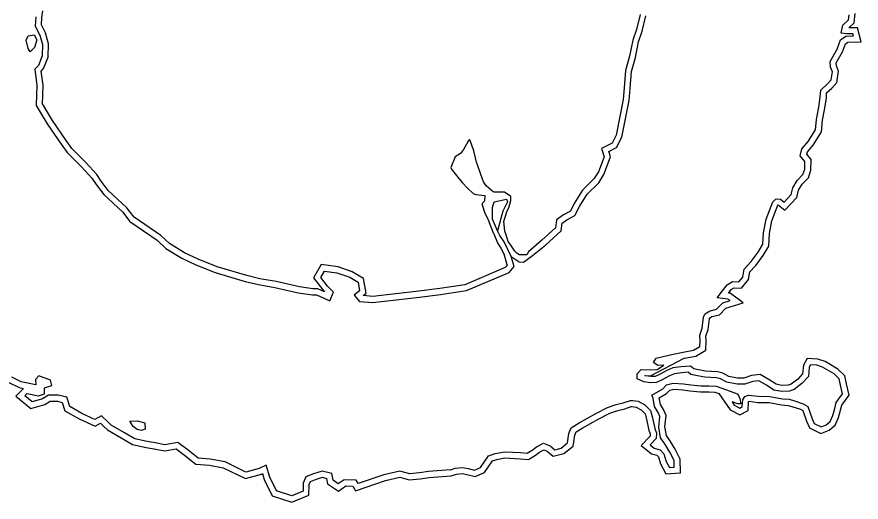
# Model space of a CAD drawing. Extents: x 2160437 to 2172832, y 205694 to 212444.
# Drawn here: x 2164083.7 to 2164502.2, y 210710.8 to 210951.3 of the extents above; entities that cross this region are included whole.
import ezdxf

# ---------------------------------------------------------------- set-up
doc = ezdxf.new("R2010")
doc.units = 0
doc.layers.add('RD_EX_H2O', color=7, linetype='Continuous')
doc.layers.add('RD_EX_VEG_ShrubLine', color=7, linetype='Continuous')

msp = doc.modelspace()

# ---------------------------------------------------------------- linework, layer by layer
at = {"layer": 'RD_EX_H2O'}
for points in [[(2164093.11, 210951.44), (2164092.81, 210946.68), (2164095.15, 210942.33), (2164096.43, 210937.57), (2164096.3, 210931.95), (2164094.38, 210927.27)], [(2164298.7, 210726.84), (2164301.06, 210727.62), (2164304.6, 210727.9), (2164307.39, 210727.38), (2164310.59, 210726.61), (2164313.56, 210727.89), (2164317.51, 210733.72), (2164320.87, 210734.86), (2164325.38, 210735.76), (2164333.36, 210735.29), (2164336.62, 210735), (2164339.2, 210736.55), (2164341.25, 210738.13), (2164344.86, 210739.97), (2164348.13, 210738.63), (2164350.38, 210736.75), (2164353.46, 210737.54), (2164356.65, 210740.1), (2164357.39, 210744.72), (2164358.46, 210747.66), (2164362.47, 210750.07), (2164370.76, 210754.66), (2164376.43, 210757.7), (2164380.83, 210759.16), (2164384.32, 210759.91), (2164387.87, 210761.21), (2164389.06, 210761.13), (2164391.76, 210760.73), (2164394.96, 210758.95), (2164397.77, 210756.19), (2164398.59, 210753.25), (2164399.95, 210747.21), (2164400.77, 210745.02), (2164400.61, 210742.24), (2164397.62, 210739.17), (2164399.69, 210737.49), (2164402.6, 210736.76), (2164404.4, 210734.67), (2164405.61, 210730.86), (2164407.17, 210727.91), (2164409.61, 210728.06), (2164409.59, 210731.37), (2164407.36, 210735.6), (2164404.98, 210739.6), (2164402.84, 210742.59), (2164401.96, 210747.9), (2164402.46, 210753.26), (2164401.65, 210755.27), (2164399.85, 210758.15), (2164399.16, 210762.26), (2164398.52, 210763.84), (2164403.87, 210766.97), (2164405.82, 210768.98), (2164409.06, 210769.78), (2164414.19, 210769.47), (2164417.76, 210768.87), (2164422.71, 210768.4), (2164426.79, 210768.47), (2164430.33, 210768.18), (2164433.73, 210767.08), (2164438.69, 210765.23), (2164439.21, 210765.03), (2164441.14, 210764.26), (2164442.17, 210762.18), (2164442.56, 210759.51), (2164441.2, 210759.55), (2164438.26, 210760.42), (2164439.38, 210758.77), (2164442.04, 210757.41), (2164443.34, 210758.09), (2164443.52, 210761.46), (2164444.51, 210763.14), (2164446.39, 210763.86), (2164451.29, 210763.21), (2164457.03, 210763.17), (2164463.22, 210761.91), (2164466.61, 210761.72), (2164469.27, 210760.95), (2164473.51, 210759.57), (2164475.77, 210758.11), (2164477.94, 210752.01), (2164478.97, 210749.75), (2164482.39, 210748.08), (2164484.86, 210749.11), (2164486.92, 210750.71), (2164488.16, 210753.75), (2164489.15, 210757.18), (2164489.82, 210760.09), (2164493.03, 210764.47), (2164492.06, 210768.75), (2164491.41, 210771.92), (2164488.87, 210774.31), (2164483.17, 210777.72), (2164480.26, 210778.66), (2164477.18, 210778.83), (2164476.52, 210777.69), (2164476.1, 210773.05), (2164472.87, 210769.51), (2164469.03, 210766.67), (2164466.69, 210765.73), (2164462.92, 210765.61), (2164459.01, 210766.33), (2164455.35, 210768.69), (2164451.46, 210770.93), (2164448.55, 210770.64), (2164444.66, 210769.2), (2164440.71, 210769.28), (2164435.6, 210770.18), (2164432.54, 210771.87), (2164430.59, 210772.41), (2164424.72, 210772.75), (2164421.09, 210773.35), (2164417.88, 210773.97), (2164416.57, 210775.13), (2164413.39, 210774.87), (2164409.68, 210774.42), (2164407.25, 210773.34), (2164403.65, 210771.32), (2164400.8, 210770.04), (2164397.79, 210769.95), (2164394.5, 210770.43), (2164391.21, 210771.93), (2164391.22, 210774.38), (2164393.26, 210776.59), (2164397.81, 210776.39), (2164401.06, 210776.53), (2164404.42, 210778.69), (2164401.4, 210778.57), (2164399.29, 210779.9), (2164400.65, 210782.08), (2164404.1, 210782.94), (2164409.06, 210784.12), (2164414.07, 210785.06), (2164419.19, 210786.05), (2164422.27, 210787.85), (2164422.38, 210790.65), (2164422.21, 210793.55), (2164423.46, 210797.04), (2164424.09, 210802.48), (2164424.74, 210804), (2164426.94, 210805.5), (2164430.54, 210806.39), (2164433.62, 210809.51), (2164437.27, 210810.64), (2164436.22, 210811.44), (2164430.94, 210812.12), (2164432.38, 210814), (2164435.83, 210818.45), (2164438.48, 210820.09), (2164441.64, 210819.91), (2164443.61, 210822.36), (2164444.28, 210826.29), (2164447.78, 210829.98), (2164451.13, 210834.66), (2164453.46, 210838.6), (2164453.78, 210844.3), (2164455.12, 210851.06), (2164458.5, 210859.72), (2164460.15, 210861.2), (2164462.34, 210861), (2164464.15, 210859.54), (2164467.58, 210863.25), (2164468.42, 210866.5), (2164470.59, 210870.22), (2164473.42, 210873.13), (2164474.26, 210875.9), (2164474.39, 210879.62), (2164472.04, 210882.41), (2164472.86, 210885.85), (2164476.02, 210889.51), (2164479.6, 210895.26), (2164480.11, 210900.49), (2164481.24, 210906.53), (2164482.02, 210911.58), (2164482.23, 210914.99), (2164485.52, 210918.08), (2164487.37, 210920.14), (2164487.99, 210924.15), (2164487.11, 210926.34), (2164486.85, 210929.25), (2164490.32, 210935.29), (2164492.01, 210940.02), (2164494.66, 210941.72), (2164498.42, 210941.87), (2164498.16, 210942.85), (2164495.17, 210942.87), (2164492.35, 210943.2), (2164493.18, 210947.21), (2164495.99, 210949.88), (2164496.26, 210952.31)], [(2164339.27, 210833.04), (2164345.95, 210838.34), (2164353.57, 210845.2), (2164354.02, 210849.02), (2164356.32, 210850.69), (2164360.37, 210852.78), (2164362.58, 210857.32), (2164366.47, 210863.5), (2164372.14, 210869.07), (2164374.7, 210873.2), (2164377.99, 210881.93), (2164377.19, 210884.57), (2164381, 210886.53), (2164383.67, 210891.7), (2164387.3, 210909.93), (2164387.8, 210915.89), (2164388.46, 210924.23), (2164390.36, 210931.18), (2164391.93, 210939), (2164393.71, 210944.32), (2164395.56, 210951.83)], [(2164094.38, 210927.27), (2164092.6, 210925.38), (2164093.65, 210917.25), (2164093.5, 210912.66), (2164093.33, 210907.45), (2164098.78, 210898.39), (2164105.74, 210888.28), (2164108.62, 210884.08), (2164115.76, 210877.04), (2164120.93, 210871.43), (2164122.98, 210868.23), (2164126.79, 210863.3), (2164136.01, 210854.71), (2164139.72, 210849.9), (2164153.2, 210840.6), (2164157.49, 210836.57), (2164165.44, 210831.7), (2164172.37, 210828.47), (2164181.95, 210824.61), (2164196.89, 210820.19), (2164203.52, 210818.59), (2164211.64, 210817.12), (2164223.22, 210814.58), (2164230.22, 210813.45), (2164232.32, 210813.55), (2164238.82, 210810.58), (2164240.59, 210814.93), (2164237.64, 210817.9), (2164234.41, 210822.18), (2164236.17, 210825.26), (2164242.28, 210824.44), (2164248.72, 210822.22), (2164252.84, 210819.76), (2164253.58, 210815.56), (2164250.97, 210813.41), (2164253.53, 210810.29), (2164260.12, 210809.66), (2164283.36, 210812.38), (2164293.73, 210813.69), (2164306.6, 210815.64), (2164327.68, 210824.53), (2164330.25, 210827.65), (2164328.67, 210832.46), (2164332.66, 210829.9), (2164334.8, 210829.74), (2164339.27, 210833.04)], [(2164328.67, 210832.46), (2164325.21, 210839.76), (2164323.06, 210842.88), (2164321.93, 210845.18)], [(2164298.7, 210726.84), (2164287.82, 210725.99), (2164283.33, 210725.3), (2164278.44, 210724.78), (2164273.59, 210726.14), (2164265.6, 210724.32), (2164252.91, 210719.92), (2164251.9, 210721.56), (2164245.94, 210721.83), (2164243.06, 210719.79), (2164240.46, 210721.58), (2164239.82, 210724.94), (2164235.08, 210726.18), (2164230.75, 210724.78), (2164226.97, 210723.22), (2164225.6, 210720.12), (2164225.55, 210716.27), (2164219.94, 210713.95), (2164212.37, 210716.28), (2164209.14, 210723.08), (2164207.25, 210729.13), (2164203.9, 210727.46), (2164197.26, 210725.67), (2164186.92, 210730.65), (2164179.56, 210732.02), (2164173.55, 210732.56), (2164168.66, 210736.47), (2164163.5, 210740.33), (2164157, 210739.19), (2164152.3, 210740.17), (2164148.33, 210740.83), (2164142.13, 210742.16), (2164136.98, 210745.16), (2164130.44, 210748.93), (2164129.12, 210750.22), (2164125.61, 210753.52), (2164122.39, 210751.79), (2164115.93, 210754.66), (2164109.96, 210758.1), (2164108.48, 210762.78), (2164104.17, 210763.74), (2164099.36, 210763.75), (2164096.34, 210761.93), (2164091.36, 210760.5), (2164087.64, 210763.5), (2164088.78, 210764.65), (2164094.42, 210763.49), (2164097.45, 210764.44), (2164097.41, 210767.37), (2164101.01, 210768.54), (2164100.4, 210771.26), (2164094.55, 210773.38), (2164092.86, 210771.53), (2164093.17, 210768.86), (2164085.83, 210770.46), (2164081.27, 210772.64)]]:
    msp.add_lwpolyline(points, dxfattribs=at)
for points in [[(2164088.38, 210939.72), (2164089.35, 210941.9), (2164092.33, 210942.39), (2164093.57, 210940.03), (2164092.46, 210936.1), (2164090.29, 210934.06), (2164089.38, 210935.73)], [(2164321.93, 210845.18), (2164319.51, 210851.06), (2164319.47, 210856.89), (2164320.31, 210859.7), (2164326.5, 210860.96), (2164326.95, 210859.68), (2164324.68, 210854.99)], [(2164143.4, 210746.81), (2164141.33, 210748.2), (2164139.75, 210750.87), (2164143.4, 210751.07), (2164147.13, 210750.05), (2164147.24, 210746.92), (2164145.3, 210746.28)]]:
    msp.add_lwpolyline(points, close=True, dxfattribs=at)
at = {"layer": 'RD_EX_VEG_ShrubLine'}
for points in [[(2164392.63, 210952.47), (2164390.82, 210945.16), (2164389.03, 210939.77), (2164387.44, 210931.87), (2164385.5, 210924.75), (2164384.81, 210916.13), (2164384.33, 210910.35), (2164380.81, 210892.7), (2164378.78, 210888.76), (2164373.59, 210886.09), (2164374.83, 210882.03), (2164372, 210874.54), (2164369.78, 210870.96), (2164364.12, 210865.39), (2164359.95, 210858.78), (2164358.11, 210854.99), (2164354.74, 210853.25), (2164351.19, 210850.68), (2164350.72, 210846.67), (2164344.02, 210840.63), (2164337.29, 210834.83), (2164336.57, 210833.32), (2164336.57, 210833.32), (2164332.69, 210833.37), (2164331.58, 210834.11), (2164330.53, 210835.24), (2164328.58, 210838.15), (2164327.3, 210839.98), (2164326.25, 210843.27), (2164325.65, 210845.15), (2164325.15, 210849.94), (2164325.41, 210851.08), (2164326.75, 210855.16), (2164327.6, 210856.64), (2164328.59, 210860.22), (2164328.62, 210862.3), (2164325.42, 210864.39), (2164325.42, 210864.39), (2164320.31, 210864.39), (2164319.81, 210864.61), (2164316.3, 210867.62), (2164315.11, 210869.53), (2164313.7, 210873.22), (2164313.26, 210874.67), (2164311.59, 210879.38), (2164311.15, 210881.49), (2164310.31, 210884.86), (2164308.37, 210890.05), (2164307.89, 210890.45), (2164307.41, 210889.64), (2164305.16, 210885.54), (2164303.55, 210883.56), (2164300.93, 210881.97), (2164298.86, 210876.66), (2164299.21, 210875.84), (2164302.8, 210871.24), (2164304.59, 210869.06), (2164307.15, 210866.48), (2164309.9, 210863.76), (2164311.27, 210863.2), (2164315.67, 210862.86), (2164315.58, 210859.96), (2164314.38, 210858.88), (2164314.39, 210858.09), (2164315.77, 210853.94), (2164317.21, 210851.25), (2164317.81, 210849.37), (2164319.75, 210844.3), (2164320.01, 210844.07), (2164322.17, 210838.97), (2164323.6, 210836.65), (2164325.15, 210833.8), (2164326.65, 210828.57), (2164326.88, 210828.28), (2164325.83, 210827.01), (2164305.78, 210818.55), (2164293.32, 210816.67), (2164282.99, 210815.35), (2164260.09, 210812.68), (2164255.35, 210813.13), (2164256.84, 210814.36), (2164255.56, 210821.63), (2164249.99, 210824.95), (2164242.98, 210827.38), (2164234.57, 210828.5), (2164230.82, 210821.95), (2164235.37, 210815.93), (2164236.23, 210815.06), (2164232.9, 210816.58), (2164230.39, 210816.46), (2164223.78, 210817.53), (2164212.22, 210820.06), (2164204.14, 210821.53), (2164197.67, 210823.09), (2164182.94, 210827.45), (2164173.57, 210831.22), (2164166.86, 210834.35), (2164159.32, 210838.97), (2164155.09, 210842.95), (2164141.81, 210852.11), (2164138.24, 210856.74), (2164129.02, 210865.33), (2164125.44, 210869.96), (2164123.31, 210873.27), (2164117.92, 210879.13), (2164110.93, 210886.01), (2164108.21, 210889.97), (2164101.31, 210900.02), (2164096.35, 210908.23), (2164096.5, 210912.56), (2164096.66, 210917.4), (2164095.75, 210924.35), (2164096.86, 210925.67), (2164099.29, 210931.32), (2164099.44, 210937.94), (2164097.95, 210943.44), (2164095.86, 210947.34), (2164096.1, 210951.1), (2164096.62, 210954.29)], [(2164298.93, 210723.85), (2164301.65, 210724.66), (2164304.44, 210724.88), (2164306.76, 210724.44), (2164310.86, 210723.46), (2164315.55, 210725.49), (2164319.43, 210731.2), (2164321.65, 210731.96), (2164325.59, 210732.74), (2164333.14, 210732.3), (2164337.33, 210731.93), (2164340.89, 210734.07), (2164342.86, 210735.58), (2164345, 210736.67), (2164346.57, 210736.02), (2164349.64, 210733.47), (2164354.84, 210734.79), (2164359.43, 210738.49), (2164360.31, 210743.97), (2164360.92, 210745.64), (2164363.97, 210747.47), (2164372.19, 210752.02), (2164377.62, 210754.94), (2164381.62, 210756.26), (2164385.15, 210757.02), (2164388.3, 210758.17), (2164388.74, 210758.14), (2164390.78, 210757.84), (2164393.14, 210756.52), (2164395.1, 210754.61), (2164395.68, 210752.52), (2164397.06, 210746.35), (2164397.74, 210744.56), (2164397.68, 210743.53), (2164393.17, 210738.9), (2164398.32, 210734.74), (2164400.95, 210734.08), (2164401.73, 210733.18), (2164402.83, 210729.69), (2164405.43, 210724.8), (2164412.63, 210725.23), (2164412.58, 210732.12), (2164409.98, 210737.06), (2164407.49, 210741.24), (2164405.68, 210743.77), (2164404.99, 210748.01), (2164405.52, 210753.71), (2164404.33, 210756.64), (2164402.71, 210759.23), (2164402.16, 210762.49), (2164405.74, 210764.58), (2164407.38, 210766.27), (2164409.33, 210766.76), (2164413.85, 210766.49), (2164417.37, 210765.89), (2164422.6, 210765.4), (2164426.7, 210765.47), (2164429.73, 210765.22), (2164431.78, 210764.56), (2164437.34, 210756.45), (2164442.06, 210754.02), (2164446.24, 210756.23), (2164446.48, 210760.56), (2164446.57, 210760.72), (2164446.75, 210760.79), (2164451.08, 210760.21), (2164456.72, 210760.17), (2164462.83, 210758.93), (2164466.1, 210758.74), (2164468.39, 210758.08), (2164472.21, 210756.83), (2164473.28, 210756.14), (2164475.15, 210750.89), (2164476.69, 210747.53), (2164482.29, 210744.78), (2164486.38, 210746.49), (2164489.4, 210748.83), (2164491, 210752.77), (2164492.05, 210756.43), (2164492.6, 210758.81), (2164496.26, 210763.8), (2164494.99, 210769.38), (2164494.15, 210773.45), (2164490.69, 210776.71), (2164484.41, 210780.47), (2164480.81, 210781.64), (2164475.51, 210781.93), (2164473.6, 210778.61), (2164473.21, 210774.32), (2164470.86, 210771.75), (2164467.55, 210769.31), (2164466.07, 210768.71), (2164462.83, 210768.61), (2164462.83, 210768.61), (2164460.14, 210769.18), (2164456.92, 210771.25), (2164452.13, 210774.01), (2164447.87, 210773.59), (2164444.15, 210772.21), (2164441, 210772.27), (2164436.61, 210773.05), (2164433.68, 210774.67), (2164431.08, 210775.39), (2164425.05, 210775.74), (2164421.61, 210776.31), (2164419.25, 210776.76), (2164417.59, 210778.22), (2164413.09, 210777.85), (2164408.88, 210777.34), (2164405.91, 210776.03), (2164402.3, 210774), (2164400.12, 210773.02), (2164397.96, 210772.96), (2164395.35, 210773.33), (2164394.97, 210773.51), (2164397.81, 210773.38), (2164414.54, 210782.09), (2164414.63, 210782.11), (2164420.26, 210783.2), (2164425.21, 210786.09), (2164425.39, 210790.68), (2164425.24, 210793.11), (2164426.4, 210796.35), (2164427.02, 210801.71), (2164427.15, 210802.01), (2164428.18, 210802.72), (2164432.08, 210803.67), (2164435.23, 210806.87), (2164443.73, 210809.5), (2164437.39, 210814.32), (2164436.51, 210814.43), (2164437.87, 210816.18), (2164439.26, 210817.04), (2164443.02, 210816.83), (2164446.43, 210821.09), (2164447.08, 210824.88), (2164450.1, 210828.06), (2164453.65, 210833.02), (2164456.41, 210837.7), (2164456.77, 210843.93), (2164458.01, 210850.22), (2164461.03, 210857.96), (2164461.17, 210858.08), (2164464.44, 210855.43), (2164470.29, 210861.77), (2164471.22, 210865.35), (2164473, 210868.39), (2164476.08, 210871.56), (2164477.25, 210875.4), (2164477.43, 210880.67), (2164475.31, 210883.19), (2164475.61, 210884.45), (2164478.44, 210887.73), (2164482.52, 210894.27), (2164483.08, 210900.07), (2164484.2, 210906.02), (2164485.01, 210911.26), (2164485.15, 210913.62), (2164487.67, 210915.98), (2164490.2, 210918.8), (2164491.08, 210924.5), (2164490.06, 210927.05), (2164489.92, 210928.57), (2164493.05, 210934.02), (2164494.49, 210938.05), (2164495.59, 210938.75), (2164502.24, 210939.03), (2164500.49, 210945.84), (2164496.12, 210945.86), (2164498.85, 210948.46), (2164499.36, 210952.99)], [(2164079.38, 210770.22), (2164084.85, 210767.6), (2164086.97, 210767.14), (2164083.16, 210763.25), (2164090.69, 210757.19), (2164097.55, 210759.15), (2164100.19, 210760.75), (2164103.84, 210760.74), (2164106.14, 210760.23), (2164107.44, 210756.08), (2164114.57, 210751.98), (2164122.52, 210748.45), (2164125.13, 210749.85), (2164127.04, 210748.06), (2164128.61, 210746.52), (2164135.48, 210742.56), (2164141.03, 210739.33), (2164147.77, 210737.88), (2164151.75, 210737.22), (2164156.95, 210736.14), (2164162.74, 210737.16), (2164166.82, 210734.09), (2164172.39, 210729.65), (2164179.15, 210729.05), (2164185.98, 210727.78), (2164196.97, 210722.48), (2164204.97, 210724.64), (2164205.44, 210724.87), (2164206.34, 210721.99), (2164210.22, 210713.8), (2164220.09, 210710.76), (2164228.52, 210714.26), (2164228.59, 210719.47), (2164229.23, 210720.91), (2164231.78, 210721.97), (2164235.17, 210723.06), (2164237.23, 210722.52), (2164237.74, 210719.81), (2164243.09, 210716.14), (2164246.83, 210718.79), (2164250.18, 210718.63), (2164251.62, 210716.3), (2164266.43, 210721.43), (2164273.52, 210723.05), (2164278.18, 210721.74), (2164283.71, 210722.32), (2164288.16, 210723.01), (2164298.93, 210723.85)]]:
    msp.add_lwpolyline(points, dxfattribs=at)

doc.saveas('drawing.dxf')
